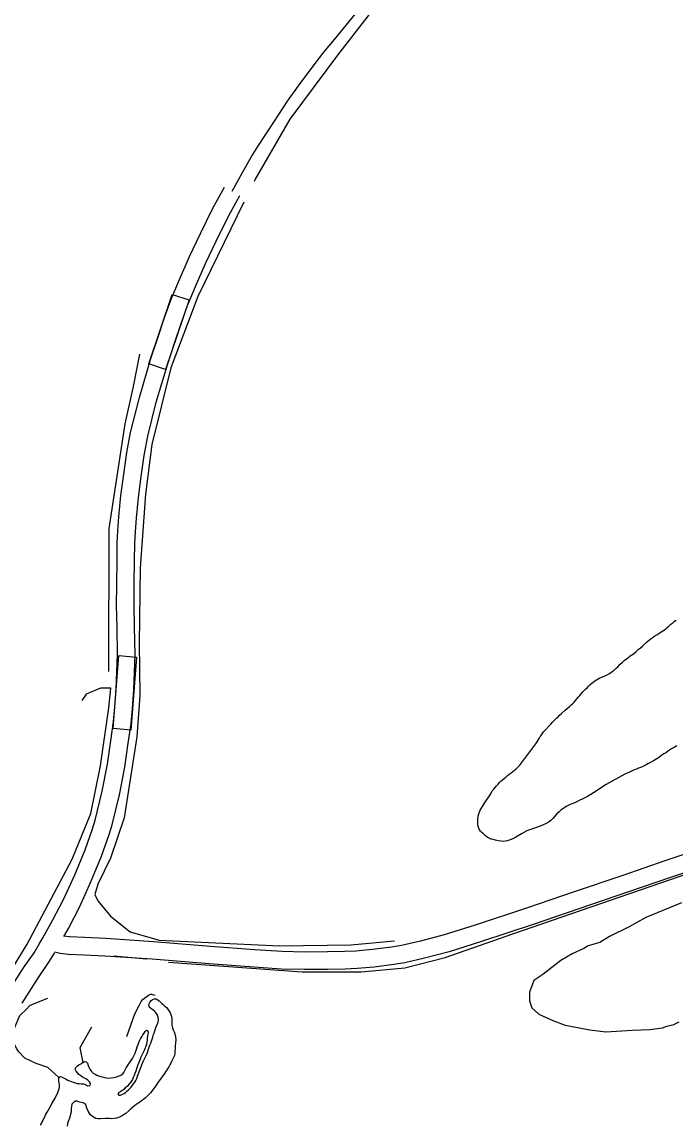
# Model space of a CAD drawing. Extents: x 3172297 to 3210190, y 958463 to 983887.
# Drawn here: x 3200291 to 3201407, y 966621 to 968503 of the extents above; entities that cross this region are included whole.
import ezdxf

# ---------------------------------------------------------------- set-up
doc = ezdxf.new("R2010")
doc.units = 0
for name, color, linetype in [('V-ROAD-CNTR', 7, 'Continuous'), ('V-SITE-VEGE', 7, 'Continuous'), ('V-TOPO-SHOR', 7, 'Continuous')]:
    doc.layers.add(name, color=color, linetype=linetype)

msp = doc.modelspace()

# ---------------------------------------------------------------- linework, layer by layer
at = {"layer": 'V-ROAD-CNTR'}
for points in [[(3200649.6, 968214.3), (3200670.1, 968251.7), (3200681.6, 968272.4), (3200693.2, 968290.9), (3200721.9, 968334), (3200744, 968367.9), (3200762.8, 968394.3), (3200791, 968432.5), (3200806, 968451.8), (3200823.8, 968473.6), (3200864.8, 968523.6)], [(3200265.6, 966844.8), (3200293.6, 966888.7), (3200311.4, 966914.7), (3200320.1, 966929.1), (3200326.1, 966939.9), (3200343.5, 966970.5), (3200361.7, 967005.3), (3200380.8, 967047.7), (3200398.3, 967090.5), (3200411.3, 967125.9), (3200415.7, 967140.8), (3200427.7, 967190.6), (3200436.5, 967236.4), (3200442.5, 967276.5), (3200447.2, 967309.5), (3200449.3, 967333.5), (3200451.7, 967365.3), (3200453.7, 967424), (3200452.9, 967469.5), (3200452.1, 967507.2), (3200452.4, 967542.8), (3200453, 967584.8), (3200453.4, 967613.8), (3200454.4, 967634.9), (3200456.2, 967658.9), (3200459.5, 967694.8), (3200464.5, 967731.5), (3200469.8, 967768.4), (3200475.9, 967802.6), (3200491.1, 967862.4), (3200510.2, 967927), (3200522.3, 967964.3), (3200533.9, 967998.7), (3200545.3, 968030.1), (3200559.3, 968063.5), (3200576.9, 968103.3), (3200595.3, 968142.3), (3200616.5, 968185.6), (3200636.5, 968221.6)], [(3200362.1, 966942.4), (3200369.9, 966956.2), (3200388.7, 966992.2), (3200408.4, 967035.8), (3200426.3, 967079.6), (3200439.8, 967116.5), (3200444.7, 967133.1), (3200457, 967184.2), (3200466.1, 967231.3), (3200472.1, 967272.2), (3200477, 967306.1), (3200479.2, 967331), (3200481.7, 967363.6), (3200483.7, 967423.7), (3200482.9, 967470.1), (3200482.1, 967507.4), (3200482.4, 967542.4), (3200483, 967584.3), (3200483.4, 967613), (3200484.3, 967633.1), (3200486.1, 967656.4), (3200489.3, 967691.4), (3200494.2, 967727.4), (3200499.4, 967763.6), (3200505.3, 967796.3), (3200520, 967854.5), (3200538.8, 967918.1), (3200550.8, 967954.9), (3200562.2, 967988.7), (3200573.3, 968019.2), (3200586.9, 968051.6), (3200604.2, 968090.8), (3200622.4, 968129.3), (3200643.1, 968171.7), (3200662.7, 968207)], [(3201459.1, 967095.5), (3201387.6, 967071.2), (3201316.3, 967046.7), (3201231.3, 967018.1), (3201153.5, 966991.2), (3201064.1, 966961.6), (3201011.5, 966945.2), (3200970.6, 966934.3), (3200938.3, 966927), (3200921.2, 966924.1), (3200888.7, 966920.1), (3200860.7, 966917.5), (3200841.4, 966916.7), (3200811.9, 966915.9), (3200772.9, 966915.8), (3200735, 966916.6), (3200688.3, 966919.8), (3200612.3, 966925.5), (3200515.3, 966933.3), (3200434.1, 966938.8), (3200397.7, 966940.7), (3200372, 966941.6), (3200362.1, 966942.8)], [(3201468.9, 967067.1), (3201397.3, 967042.8), (3201326, 967018.3), (3201241, 966989.7), (3201163.2, 966962.8), (3201073.3, 966933), (3201019.8, 966916.4), (3200977.8, 966905.2), (3200944.1, 966897.5), (3200925.5, 966894.4), (3200891.9, 966890.2), (3200862.6, 966887.6), (3200842.4, 966886.7), (3200812.4, 966885.9), (3200772.6, 966885.8), (3200733.7, 966886.6), (3200686.2, 966889.8), (3200610, 966895.6), (3200513, 966903.4), (3200432.4, 966908.9), (3200396.4, 966910.7), (3200369.7, 966911.7), (3200356, 966913.3), (3200346.7, 966915.5)], [(3200290.9, 966828.6), (3200318.7, 966872.1), (3200336.6, 966898.5), (3200346, 966913.9), (3200346.7, 966915.1)]]:
    msp.add_lwpolyline(points, dxfattribs=at)
for points in [[(3200507.4, 967919.9), (3200547.3, 968038.4), (3200575.8, 968028.8), (3200535.8, 967910.4)], [(3200446.4, 967297.2), (3200456.1, 967421.8), (3200486.1, 967419.4), (3200476.3, 967294.8)]]:
    msp.add_lwpolyline(points, close=True, dxfattribs=at)
at = {"layer": 'V-SITE-VEGE'}
for p, q in [((3201416.2, 966999.8), (3201355.6, 966974.9)), ((3201355.6, 966974.9), (3201326.8, 966958.6)), ((3201326.8, 966958.6), (3201293.5, 966942.4)), ((3201293.5, 966942.4), (3201276.8, 966932.1)), ((3201249.5, 966921.8), (3201229.8, 966913)), ((3201257.1, 966926.2), (3201249.5, 966921.8)), ((3201276.8, 966932.1), (3201257.1, 966926.2)), ((3201210.1, 966901.2), (3201179.7, 966877.4)), ((3201229.8, 966913), (3201210.1, 966901.2)), ((3201164.5, 966867), (3201156.7, 966847.5)), ((3201179.7, 966877.4), (3201164.5, 966867)), ((3201156.7, 966847.5), (3201156.6, 966832.4)), ((3201156.6, 966832.4), (3201161, 966820.3)), ((3201161, 966820.3), (3201172.9, 966809.6)), ((3201172.9, 966809.6), (3201196.9, 966798.8)), ((3201196.9, 966798.8), (3201217.9, 966791)), ((3201217.9, 966791), (3201260, 966783)), ((3201362.5, 966783.4), (3201383.6, 966786.2)), ((3201383.6, 966786.2), (3201391.2, 966789.1)), ((3201391.2, 966789.1), (3201403.3, 966792)), ((3201403.3, 966792), (3201412.4, 966796.4)), ((3201260, 966783), (3201287.1, 966779.7)), ((3201287.1, 966779.7), (3201332.4, 966782.2)), ((3201332.4, 966782.2), (3201362.5, 966783.4))]:
    msp.add_line(p, q, dxfattribs=at)
at = {"layer": 'V-TOPO-SHOR'}
msp.add_line((3200446.7, 966909.5), (3200503.3, 966904.1), dxfattribs=at)
for points in [[(3201212.8, 968899.1), (3201170.1, 968823.1), (3201136.4, 968786), (3201090.3, 968741.9), (3200994.4, 968643), (3200882.6, 968515.8), (3200829.3, 968446.9), (3200747.6, 968337.3), (3200688.9, 968234.8), (3200687.2, 968231.3)], [(3200669.4, 968195.9), (3200591.1, 968035), (3200544.8, 967913), (3200512.6, 967782.1), (3200501.7, 967697.1), (3200492.6, 967571.5), (3200490.5, 967442.3), (3200492, 967353.7), (3200486.6, 967283), (3200465, 967144.9), (3200441.8, 967075.9), (3200420.4, 967031.7), (3200415.1, 967014.1), (3200420.4, 967003.4), (3200441.6, 966976.8), (3200475.1, 966950.2), (3200524.6, 966935.9), (3200730, 966926.5), (3200852.1, 966928), (3200926.5, 966934.9)], [(3200439, 967394.6), (3200439.6, 967638.9), (3200466.6, 967817.6), (3200481, 967881.3), (3200491.7, 967936.1)], [(3201180.7, 967291.6), (3201193.7, 967305.4), (3201196, 967308), (3201198.3, 967310.4), (3201200.6, 967312.8), (3201203.1, 967315.1), (3201205.6, 967317.5), (3201208, 967319.9), (3201211.6, 967323.1), (3201217.5, 967328.4), (3201221.1, 967331.6), (3201224.9, 967334.8), (3201228.1, 967337.5), (3201230.3, 967339.7), (3201232.9, 967342.2), (3201235.4, 967345.3), (3201238.1, 967348.3), (3201240.5, 967351.2), (3201242.6, 967353.8), (3201244.8, 967356.3), (3201248.1, 967359.9), (3201250.3, 967362.1), (3201252.7, 967364.6), (3201255.6, 967367.5), (3201257.7, 967369.6), (3201260.4, 967372.4), (3201262.8, 967374.4), (3201265.3, 967376.4), (3201268.2, 967378.5), (3201271.1, 967380.2), (3201274.2, 967382), (3201277.1, 967383.6), (3201281.3, 967385.8), (3201285.2, 967387.1), (3201288.3, 967388.4), (3201292.4, 967390.6), (3201295, 967392.2), (3201297.8, 967394.4), (3201301.1, 967397), (3201304.5, 967400.1), (3201307.6, 967402.7), (3201311.3, 967406.4), (3201315.8, 967410.6), (3201318.6, 967413.3), (3201322.3, 967416.3), (3201326.3, 967419.3), (3201328.8, 967421.3), (3201331.5, 967423), (3201334.1, 967425), (3201338.8, 967428.8), (3201342.3, 967432), (3201346.2, 967435.2), (3201349.6, 967438.1), (3201352.4, 967440.8), (3201355.8, 967443.9), (3201359.1, 967446.7), (3201362, 967449.1), (3201364.7, 967451.2), (3201367.8, 967453.5), (3201370.6, 967455.3), (3201374, 967457.5), (3201377.7, 967459.7), (3201381.6, 967462.3), (3201384.5, 967464.1), (3201387.1, 967465.9), (3201389.6, 967467.7), (3201392.1, 967469.7), (3201394.7, 967472), (3201398.2, 967475.2), (3201401.3, 967477.7), (3201404.3, 967480.3), (3201407.3, 967482.3)], [(3199758.3, 966289.9), (3199772.6, 966320), (3199792.1, 966334.1), (3199832.8, 966355.2), (3199879, 966392.3), (3200019.2, 966554.8), (3200090.2, 966625.4), (3200200.3, 966766.8), (3200299.8, 966929.4), (3200376.3, 967074.3), (3200408.4, 967152.1), (3200424.5, 967233.5), (3200438.9, 967332.6), (3200442.5, 967366.3), (3200424.8, 967366.3), (3200400, 967355.7), (3200392.9, 967345.1)], [(3201084.6, 967111.7), (3201081.8, 967114.3), (3201078.2, 967117.6), (3201075.5, 967119.9), (3201073.1, 967122.4), (3201071, 967125.6), (3201069.4, 967130), (3201068.8, 967133.8), (3201068.8, 967137), (3201068.9, 967140.2), (3201068.9, 967143.3), (3201069.4, 967147.6), (3201070.2, 967151.5), (3201072.9, 967158.2), (3201076.6, 967164.5), (3201080, 967170), (3201082.3, 967173.4), (3201084.4, 967176.6), (3201087.2, 967180.8), (3201091.3, 967187.2), (3201093.4, 967190.7), (3201096, 967194), (3201098.1, 967196.5), (3201100.3, 967199.5), (3201103.2, 967202.6), (3201105.9, 967205.3), (3201108.5, 967207.9), (3201111.6, 967210.4), (3201113.9, 967212.3), (3201116.5, 967214.5), (3201119.6, 967217), (3201122.1, 967219.2), (3201125.4, 967221.9), (3201128.4, 967224.1), (3201134.1, 967228.8), (3201140.1, 967235), (3201167.9, 967271.4), (3201170.1, 967274.6), (3201171.7, 967277.5), (3201173.3, 967280.1), (3201175.2, 967283.5), (3201176.1, 967284.7), (3201180.7, 967291.6)], [(3201408.6, 967268), (3201403.5, 967265.2), (3201398.2, 967262.1), (3201391.6, 967257.7), (3201388.9, 967255.5), (3201386.4, 967253.9), (3201382.9, 967251.6), (3201379.4, 967249.1), (3201376.8, 967247.4), (3201371.3, 967244), (3201368.7, 967242.4), (3201364.4, 967240), (3201358.6, 967236.9), (3201355.7, 967235.2), (3201351.2, 967233.2), (3201347.8, 967231.6), (3201342.8, 967229.6), (3201339.4, 967228.1), (3201334.3, 967226), (3201330.9, 967224.5), (3201326.5, 967222.4), (3201323.5, 967221.2), (3201319.4, 967219.4), (3201287.6, 967201.9), (3201285, 967200.2), (3201270.5, 967190.5), (3201265.9, 967187.6), (3201261.4, 967184.5), (3201256, 967181.3), (3201247.9, 967177.2), (3201241.6, 967174.3), (3201236.3, 967171.8), (3201232.3, 967170.1), (3201226.5, 967167.7), (3201219.6, 967164.2), (3201217, 967162.4), (3201213.8, 967160.2), (3201210.6, 967158.1), (3201207.5, 967155.4), (3201203.8, 967151.7), (3201200.1, 967147.6), (3201196.7, 967143.8), (3201193.9, 967141.1), (3201190.4, 967138.2), (3201185.1, 967135.2), (3201177.9, 967131.8), (3201174.9, 967130.4), (3201167, 967127.7), (3201162, 967126), (3201159, 967125), (3201155.2, 967123.6), (3201151.3, 967121.9), (3201147.4, 967119.8), (3201143.1, 967117.7), (3201136.4, 967113.7), (3201131.9, 967111), (3201125.8, 967108.1), (3201122, 967106.7), (3201119.1, 967105.7), (3201115.2, 967104.8), (3201112, 967104.6), (3201108.4, 967104.8), (3201103.5, 967105.9), (3201099, 967106.9), (3201095.1, 967107.8), (3201091.4, 967108.6), (3201084.6, 967111.7)], [(3200540.5, 966898.7), (3200768.8, 966882.2), (3200869.7, 966881.9), (3200944.1, 966888.8), (3201013.1, 966906.4), (3201128.3, 966946.8), (3201663.4, 967131.3)], [(3200469.4, 966771.4), (3200483.6, 966810.3), (3200490.7, 966824.5), (3200494.3, 966831.5), (3200497.8, 966835.1), (3200506.7, 966842.1), (3200510.3, 966843.9), (3200512, 966843.9), (3200517.3, 966842.1)], [(3200353.6, 966701.7), (3200334.7, 966718.6), (3200315.2, 966725.8), (3200295.8, 966734.7), (3200285.2, 966745.3), (3200281.7, 966750.6), (3200276.4, 966761.3), (3200271.1, 966770.1), (3200287.1, 966807.3), (3200297.8, 966817.9), (3200304.9, 966824.9), (3200335, 966837.2)], [(3200503, 966782.4), (3200505.2, 966781.7), (3200506.2, 966779.3), (3200505.4, 966775.5), (3200504.9, 966772.2), (3200504.6, 966769.2), (3200504.5, 966765.7), (3200504, 966761.9), (3200503.3, 966758), (3200499.1, 966747.5), (3200497.6, 966744.5), (3200492.9, 966735.2), (3200491.6, 966731.3), (3200490, 966727.5), (3200488.6, 966723.4), (3200487.5, 966719.9), (3200486.3, 966716.5), (3200485, 966712.7), (3200483.6, 966708.6), (3200482.3, 966705), (3200480.7, 966701.5), (3200479.1, 966698.4), (3200477.1, 966694.8), (3200474.8, 966691.7), (3200472.7, 966689.3), (3200470, 966686.5), (3200467.1, 966684), (3200464.3, 966681.4), (3200461.3, 966679.1), (3200458.9, 966677.4), (3200455.8, 966675.9), (3200454.5, 966673.8), (3200455.9, 966671.5), (3200459.1, 966671.6), (3200462.2, 966673.1), (3200464.9, 966674.5), (3200467.5, 966676.2), (3200469.8, 966678.1), (3200472.6, 966680.5), (3200474.6, 966682.8), (3200477, 966685.3), (3200479.4, 966688.3), (3200481.5, 966691.4), (3200483.3, 966693.8), (3200485.2, 966696.8), (3200486.6, 966700.1), (3200487.9, 966704), (3200496.6, 966726.2), (3200497.7, 966729.1), (3200500.9, 966735.8), (3200503.6, 966741.5), (3200504.9, 966744.5), (3200506.3, 966748.1), (3200507.4, 966752), (3200509.1, 966756.8), (3200510.5, 966760.4), (3200511.6, 966763.6), (3200512.9, 966767.1), (3200513.8, 966770.3), (3200514.8, 966773.8), (3200516.1, 966777.3), (3200517.4, 966781.3), (3200518.8, 966785), (3200520, 966788.4), (3200521.5, 966792.4), (3200523.1, 966796.3), (3200523.8, 966800.9), (3200523.4, 966804.4), (3200522.2, 966807.8), (3200520.4, 966811), (3200517.6, 966814.2), (3200514.7, 966816.6), (3200512.2, 966818.3), (3200509.4, 966820.5), (3200507.8, 966823), (3200507.5, 966826.1), (3200509, 966829.7), (3200510.8, 966832.3), (3200513.2, 966834.6), (3200516.5, 966835.9), (3200519.5, 966835.9), (3200522.5, 966834.5), (3200524.6, 966832.3), (3200526.9, 966830.1), (3200529.2, 966827.9), (3200531.6, 966826.1), (3200534.2, 966823.9), (3200537.1, 966821), (3200539.5, 966818.1), (3200541.8, 966815), (3200543.6, 966812.1), (3200544.9, 966809), (3200545.9, 966805.5), (3200546.6, 966802), (3200546.5, 966798.6), (3200546.3, 966794), (3200546.5, 966790.7), (3200547.5, 966786.6), (3200549, 966782.8), (3200550.3, 966779.4), (3200552, 966773.8)], [(3200409.2, 966787.5), (3200389.7, 966752.1), (3200394.6, 966727.3)], [(3200322.2, 966620.2), (3200323.8, 966623.3), (3200325.4, 966626.1), (3200326.9, 966629.1), (3200330.2, 966636.1), (3200331.7, 966638.8), (3200333.7, 966642.5), (3200340.3, 966654.6), (3200341.9, 966657.1), (3200345.6, 966663.4), (3200347.1, 966666.5), (3200348.5, 966669.3), (3200350.7, 966673.4), (3200352.1, 966676.3), (3200353.3, 966679.3), (3200354.3, 966682.4), (3200354.9, 966685.5), (3200354.7, 966689.3), (3200354, 966692.5), (3200353.7, 966695.5), (3200353.5, 966698.6), (3200353.6, 966701.7), (3200356.4, 966703.2), (3200359.4, 966702.5), (3200362.7, 966700.8), (3200365.9, 966699), (3200369, 966697.3), (3200372, 966695.9), (3200375.2, 966694.6), (3200378.3, 966693.5), (3200381.4, 966692.3), (3200384.9, 966691.5), (3200388.1, 966691.2), (3200391.8, 966691), (3200395.9, 966690.6), (3200399.3, 966689.6), (3200402.8, 966687.6), (3200406.9, 966688.1), (3200407.4, 966691.2), (3200405.7, 966694.4), (3200403.1, 966697.1), (3200400.6, 966698.8), (3200397.4, 966700.3), (3200394.1, 966702.1), (3200390.9, 966704.4), (3200388, 966707), (3200385.3, 966709.9), (3200383.2, 966712.4), (3200381.7, 966715.6), (3200382.9, 966719), (3200385.3, 966721.5), (3200388, 966723.2), (3200391.1, 966725), (3200394.6, 966727.3), (3200397.4, 966729), (3200400.4, 966728.3), (3200402.3, 966725.9), (3200403.6, 966722.4), (3200405.1, 966719.1), (3200406.8, 966715.7), (3200409.5, 966712.1), (3200412.2, 966709.3), (3200415.7, 966707.1), (3200418.6, 966705.5), (3200422.9, 966703.7), (3200427.4, 966702.6), (3200431.6, 966701.7), (3200435.2, 966701.1), (3200438.7, 966700.7), (3200443.1, 966701), (3200447.3, 966701.5), (3200452.1, 966702.6), (3200455.7, 966704), (3200459.4, 966705.6), (3200462.6, 966707.8), (3200464.5, 966710.3), (3200468.3, 966717.9), (3200470.7, 966721.6), (3200472.6, 966724.2), (3200474.5, 966726.9), (3200476.9, 966730.4), (3200479.4, 966734), (3200481.3, 966737.3), (3200484, 966743.3), (3200484.8, 966746.7), (3200485.9, 966750.3), (3200487.1, 966754.2), (3200488.8, 966758), (3200490.1, 966761.5), (3200491.3, 966764.4), (3200492.9, 966767.5), (3200495.2, 966771), (3200497.1, 966774.4), (3200499.1, 966777.6), (3200500.7, 966780.4), (3200503, 966782.4)], [(3200552, 966773.8), (3200552.7, 966770.8), (3200553.1, 966766.2), (3200552.9, 966761), (3200552.4, 966755), (3200551.4, 966742.8), (3200550.9, 966739), (3200549.4, 966735.7), (3200545.8, 966728.7), (3200544.5, 966726), (3200543.1, 966723.3), (3200541.4, 966720), (3200539.3, 966716.5), (3200537.5, 966713.7), (3200535.7, 966711.2), (3200534, 966708.6), (3200523.4, 966693.7), (3200520.7, 966690.1), (3200517.4, 966685.4), (3200514.7, 966681.5), (3200512.4, 966678.2), (3200510.2, 966675.5), (3200507.8, 966673.3), (3200505.4, 966671), (3200503, 966668.5), (3200500.7, 966666.5), (3200498.4, 966664.3), (3200494.6, 966661.6), (3200491.6, 966659.7), (3200488.3, 966657.5), (3200485.5, 966655.6), (3200482.7, 966653.3), (3200479.4, 966650.5), (3200476.7, 966648.1), (3200473.4, 966645.1), (3200468.1, 966640.1), (3200465.4, 966638.5), (3200461.5, 966636.1), (3200458.3, 966634.6), (3200455.5, 966633.4), (3200451.8, 966632.2), (3200448, 966631.5), (3200443.8, 966631.3), (3200440.1, 966631.5), (3200432.8, 966631.5), (3200424.5, 966631), (3200420.8, 966631), (3200416.7, 966631.8), (3200413.7, 966633.1), (3200410.9, 966634.9), (3200407.5, 966638.1), (3200405.3, 966641.5), (3200403.5, 966644.2), (3200401.9, 966648), (3200400.8, 966651.2), (3200400.2, 966654.3), (3200398.5, 966656.9), (3200395.3, 966658.5), (3200392.3, 966659.2), (3200388.9, 966659.8), (3200385.1, 966661.3), (3200381, 966661), (3200378.4, 966659), (3200375.8, 966655.9), (3200375, 966652.1), (3200374.8, 966648.6), (3200374.8, 966645.4), (3200374.5, 966642.3), (3200373.8, 966639.1), (3200372.9, 966636), (3200371.8, 966632.5), (3200370.6, 966629.3), (3200369.7, 966626.3), (3200368.6, 966623.1), (3200368, 966618.8)]]:
    msp.add_lwpolyline(points, dxfattribs=at)

doc.saveas('drawing.dxf')
